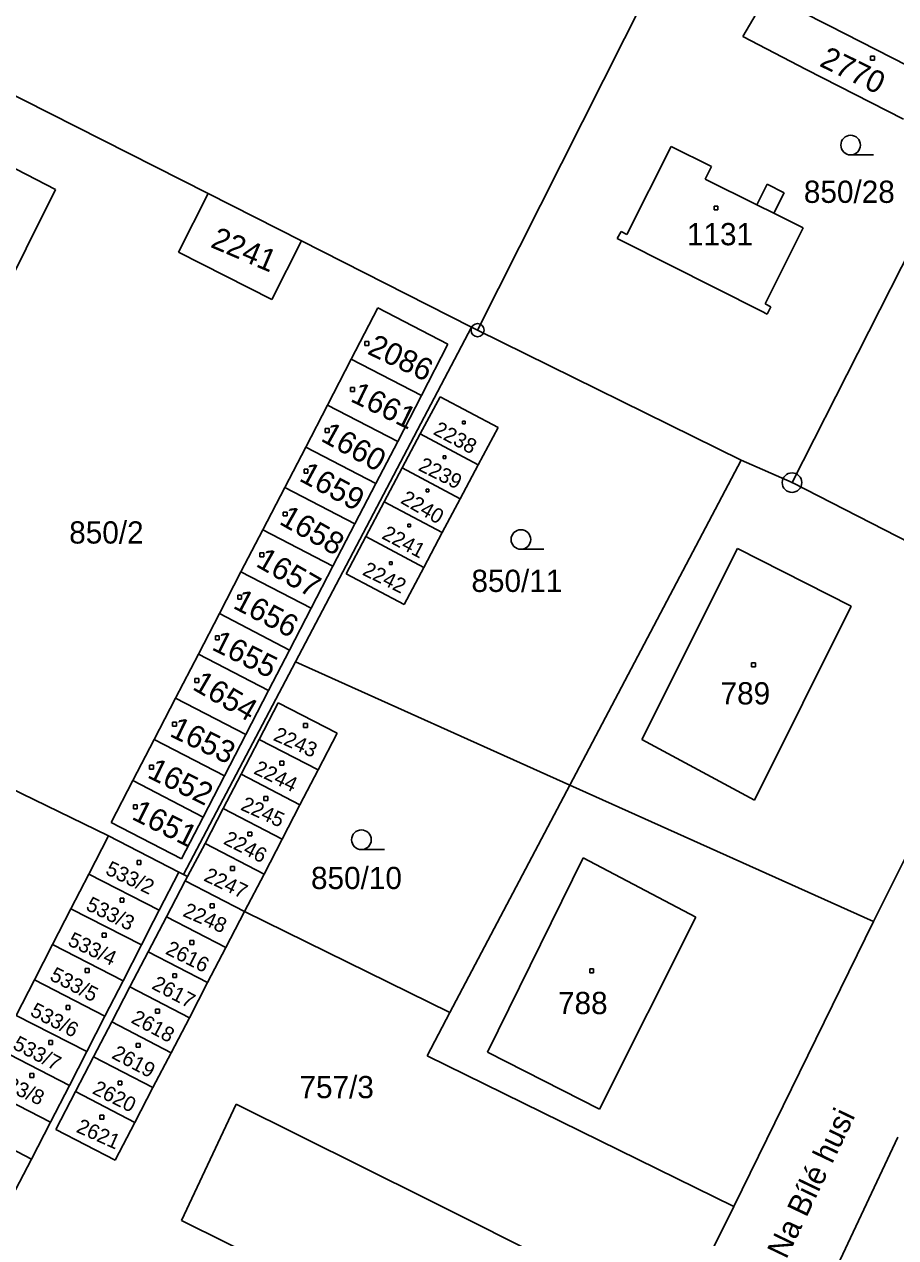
# Model space of a CAD drawing. Extents: x -795483 to -789093, y -1112258 to -1108741.
# Drawn here: x -791336.2 to -791269.6, y -1109968.1 to -1109875.3 of the extents above; entities that cross this region are included whole.
import ezdxf

# ---------------------------------------------------------------- set-up
doc = ezdxf.new("R2010")
doc.units = 0
for name, color, linetype in [('Vrstva 1', 7, 'Continuous'), ('Vrstva 14', 7, 'Continuous'), ('Vrstva 15', 7, 'Continuous'), ('Vrstva 2', 7, 'Continuous'), ('Vrstva 23', 7, 'Continuous'), ('Vrstva 25', 7, 'Continuous'), ('Vrstva 28', 7, 'Continuous'), ('Vrstva 38', 7, 'Continuous')]:
    doc.layers.add(name, color=color, linetype=linetype)

msp = doc.modelspace()

# ---------------------------------------------------------------- linework, layer by layer
at = {"layer": 'Vrstva 1'}
for p, q in [((-791288.1, -1109872), (-791301.54, -1109898.69)), ((-791281.27, -1109876.25), (-791279.36, -1109873.01)), ((-791274.69, -1109875.4), (-791279.36, -1109873.01)), ((-791347.52, -1109875.39), (-791322.14, -1109888.25)), ((-791267.25, -1109879.2), (-791274.69, -1109875.4)), ((-791276.41, -1109878.76), (-791281.27, -1109876.25)), ((-791268.97, -1109882.56), (-791276.41, -1109878.76)), ((-791344.53, -1109882.45), (-791333.81, -1109887.93)), ((-791290.14, -1109891.37), (-791286.74, -1109884.66)), ((-791286.74, -1109884.66), (-791283.66, -1109886.19)), ((-791264.63, -1109884.98), (-791277.5, -1109910.35)), ((-791283.66, -1109886.19), (-791284.13, -1109887.15)), ((-791284.13, -1109887.15), (-791280.18, -1109889.11)), ((-791333.81, -1109887.93), (-791346.2, -1109912.75)), ((-791324.4, -1109892.72), (-791322.14, -1109888.25)), ((-791322.14, -1109888.25), (-791315, -1109891.87)), ((-791280.18, -1109889.11), (-791279.4, -1109887.54)), ((-791279.4, -1109887.54), (-791278.1, -1109888.18)), ((-791278.1, -1109888.18), (-791278.88, -1109889.75)), ((-791278.88, -1109889.75), (-791276.64, -1109890.86)), ((-791290.88, -1109891.69), (-791290.57, -1109891.16)), ((-791290.57, -1109891.16), (-791290.14, -1109891.37)), ((-791276.64, -1109890.86), (-791279.56, -1109896.68)), ((-791315, -1109891.87), (-791317.26, -1109896.34)), ((-791308.62, -1109895.1), (-791315, -1109891.87)), ((-791290.42, -1109891.92), (-791290.88, -1109891.69)), ((-791279.84, -1109897.25), (-791290.42, -1109891.92)), ((-791317.26, -1109896.34), (-791324.4, -1109892.72)), ((-791302, -1109898.46), (-791308.62, -1109895.1)), ((-791279.56, -1109896.68), (-791279.12, -1109896.9)), ((-791311.21, -1109900.92), (-791309.18, -1109896.99)), ((-791309.18, -1109896.99), (-791303.81, -1109899.77)), ((-791279.39, -1109897.46), (-791279.84, -1109897.25)), ((-791279.12, -1109896.9), (-791279.39, -1109897.46)), ((-791315.47, -1109924.06), (-791302, -1109898.46)), ((-791301.54, -1109898.69), (-791302, -1109898.46)), ((-791281.39, -1109908.63), (-791301.54, -1109898.69)), ((-791303.81, -1109899.77), (-791305.84, -1109903.7)), ((-791313.02, -1109904.42), (-791311.21, -1109900.92)), ((-791311.21, -1109900.92), (-791305.84, -1109903.7)), ((-791305.84, -1109903.7), (-791307.65, -1109907.2)), ((-791304.4, -1109903.78), (-791305.94, -1109906.63)), ((-791299.98, -1109906.13), (-791304.4, -1109903.78)), ((-791314.68, -1109907.63), (-791313.02, -1109904.42)), ((-791307.65, -1109907.2), (-791313.02, -1109904.42)), ((-791305.94, -1109906.63), (-791307.31, -1109909.23)), ((-791301.49, -1109908.98), (-791305.94, -1109906.63)), ((-791301.49, -1109908.98), (-791299.98, -1109906.13)), ((-791316.28, -1109910.72), (-791314.68, -1109907.63)), ((-791309.32, -1109910.41), (-791314.68, -1109907.63)), ((-791307.65, -1109907.2), (-791309.32, -1109910.41)), ((-791281.39, -1109908.63), (-791294.49, -1109933.48)), ((-791277.5, -1109910.35), (-791281.39, -1109908.63)), ((-791307.31, -1109909.23), (-791308.68, -1109911.81)), ((-791307.31, -1109909.23), (-791302.87, -1109911.58)), ((-791302.87, -1109911.58), (-791301.49, -1109908.98)), ((-791309.32, -1109910.41), (-791310.92, -1109913.5)), ((-791259.2, -1109919.74), (-791277.5, -1109910.35)), ((-791317.97, -1109913.97), (-791316.28, -1109910.72)), ((-791310.92, -1109913.5), (-791316.28, -1109910.72)), ((-791304.24, -1109914.16), (-791302.87, -1109911.58)), ((-791308.68, -1109911.81), (-791310.09, -1109914.48)), ((-791304.24, -1109914.16), (-791308.68, -1109911.81)), ((-791310.92, -1109913.5), (-791312.6, -1109916.75)), ((-791319.63, -1109917.18), (-791317.97, -1109913.97)), ((-791312.6, -1109916.75), (-791317.97, -1109913.97)), ((-791304.24, -1109914.16), (-791305.65, -1109916.83)), ((-791310.09, -1109914.48), (-791311.6, -1109917.33)), ((-791310.09, -1109914.48), (-791305.65, -1109916.83)), ((-791321.28, -1109920.37), (-791319.63, -1109917.18)), ((-791314.26, -1109919.96), (-791319.63, -1109917.18)), ((-791312.6, -1109916.75), (-791314.26, -1109919.96)), ((-791307.16, -1109919.68), (-791305.65, -1109916.83)), ((-791311.6, -1109917.33), (-791307.16, -1109919.68)), ((-791329.77, -1109937.36), (-791369.07, -1109918.21)), ((-791314.26, -1109919.96), (-791315.92, -1109923.15)), ((-791271.28, -1109943.9), (-791259.2, -1109919.74)), ((-791322.88, -1109923.46), (-791321.28, -1109920.37)), ((-791315.92, -1109923.15), (-791321.28, -1109920.37)), ((-791324.63, -1109926.84), (-791322.88, -1109923.46)), ((-791317.52, -1109926.24), (-791322.88, -1109923.46)), ((-791315.92, -1109923.15), (-791317.52, -1109926.24)), ((-791315.47, -1109924.06), (-791324.03, -1109940.32)), ((-791294.49, -1109933.48), (-791315.47, -1109924.06)), ((-791317.52, -1109926.24), (-791319.27, -1109929.62)), ((-791326.26, -1109929.99), (-791324.63, -1109926.84)), ((-791319.27, -1109929.62), (-791324.63, -1109926.84)), ((-791318.23, -1109929.98), (-791316.78, -1109927.18)), ((-791316.78, -1109927.18), (-791312.28, -1109929.52)), ((-791327.89, -1109933.14), (-791326.26, -1109929.99)), ((-791320.9, -1109932.77), (-791326.26, -1109929.99)), ((-791319.27, -1109929.62), (-791320.9, -1109932.77)), ((-791319.62, -1109932.64), (-791318.23, -1109929.98)), ((-791318.23, -1109929.98), (-791313.73, -1109932.32)), ((-791312.28, -1109929.52), (-791313.73, -1109932.32)), ((-791320.9, -1109932.77), (-791322.53, -1109935.92)), ((-791320.99, -1109935.28), (-791319.62, -1109932.64)), ((-791315.12, -1109934.98), (-791319.62, -1109932.64)), ((-791313.73, -1109932.32), (-791315.12, -1109934.98)), ((-791329.56, -1109936.35), (-791327.89, -1109933.14)), ((-791322.53, -1109935.92), (-791327.89, -1109933.14)), ((-791294.49, -1109933.48), (-791303.66, -1109950.88)), ((-791271.28, -1109943.9), (-791294.49, -1109933.48)), ((-791322.37, -1109937.94), (-791320.99, -1109935.28)), ((-791320.99, -1109935.28), (-791316.49, -1109937.62)), ((-791315.12, -1109934.98), (-791316.49, -1109937.62)), ((-791324.19, -1109939.13), (-791329.56, -1109936.35)), ((-791322.53, -1109935.92), (-791324.19, -1109939.13)), ((-791329.77, -1109937.36), (-791331.26, -1109940.28)), ((-791324.38, -1109940.13), (-791329.77, -1109937.36)), ((-791316.49, -1109937.62), (-791317.87, -1109940.28)), ((-791322.37, -1109937.94), (-791323.73, -1109940.48)), ((-791317.87, -1109940.28), (-791322.37, -1109937.94)), ((-791331.26, -1109940.28), (-791332.63, -1109942.94)), ((-791325.88, -1109943.04), (-791331.26, -1109940.28)), ((-791325.88, -1109943.04), (-791324.38, -1109940.13)), ((-791324.03, -1109940.32), (-791324.38, -1109940.13)), ((-791324.03, -1109940.32), (-791323.73, -1109940.48)), ((-791317.87, -1109940.28), (-791319.36, -1109943.15)), ((-791325.33, -1109943.55), (-791323.9, -1109940.79)), ((-791323.9, -1109940.79), (-791323.73, -1109940.48)), ((-791323.9, -1109940.79), (-791319.36, -1109943.15)), ((-791332.63, -1109942.94), (-791334.03, -1109945.68)), ((-791327.24, -1109945.7), (-791332.63, -1109942.94)), ((-791326.31, -1109943.89), (-791325.88, -1109943.04)), ((-791319.36, -1109943.15), (-791320.8, -1109945.91)), ((-791303.66, -1109950.88), (-791319.36, -1109943.15)), ((-791327.24, -1109945.7), (-791326.31, -1109943.89)), ((-791326.72, -1109946.22), (-791325.33, -1109943.55)), ((-791320.8, -1109945.91), (-791325.33, -1109943.55)), ((-791281.95, -1109965.7), (-791271.28, -1109943.9)), ((-791334.03, -1109945.68), (-791335.42, -1109948.38)), ((-791328.65, -1109948.45), (-791334.03, -1109945.68)), ((-791328.65, -1109948.45), (-791327.24, -1109945.7)), ((-791320.8, -1109945.91), (-791322.18, -1109948.58)), ((-791328.12, -1109948.91), (-791326.72, -1109946.22)), ((-791326.72, -1109946.22), (-791322.18, -1109948.58)), ((-791335.42, -1109948.38), (-791336.81, -1109951.1)), ((-791330.03, -1109951.14), (-791335.42, -1109948.38)), ((-791330.03, -1109951.14), (-791328.65, -1109948.45)), ((-791322.18, -1109948.58), (-791323.58, -1109951.27)), ((-791329.51, -1109951.58), (-791328.12, -1109948.91)), ((-791323.58, -1109951.27), (-791328.12, -1109948.91)), ((-791331.42, -1109953.86), (-791336.81, -1109951.1)), ((-791331.42, -1109953.86), (-791330.03, -1109951.14)), ((-791323.58, -1109951.27), (-791324.97, -1109953.94)), ((-791305.4, -1109954.17), (-791303.66, -1109950.88)), ((-791330.9, -1109954.25), (-791329.51, -1109951.58)), ((-791329.51, -1109951.58), (-791324.97, -1109953.94)), ((-791332.75, -1109956.44), (-791338.14, -1109953.68)), ((-791332.75, -1109956.44), (-791331.42, -1109953.86)), ((-791332.29, -1109956.91), (-791330.9, -1109954.25)), ((-791326.36, -1109956.61), (-791330.9, -1109954.25)), ((-791324.97, -1109953.94), (-791326.36, -1109956.61)), ((-791281.95, -1109965.7), (-791305.4, -1109954.17)), ((-791334.19, -1109959.25), (-791339.58, -1109956.49)), ((-791334.19, -1109959.25), (-791332.75, -1109956.44)), ((-791333.79, -1109959.81), (-791332.29, -1109956.91)), ((-791332.29, -1109956.91), (-791327.75, -1109959.28)), ((-791326.36, -1109956.61), (-791327.75, -1109959.28)), ((-791324.18, -1109966.77), (-791320, -1109957.87)), ((-791320, -1109957.87), (-791305.4, -1109965.15)), ((-791341.02, -1109959.3), (-791335.65, -1109962.07)), ((-791335.65, -1109962.07), (-791334.19, -1109959.25)), ((-791329.26, -1109962.17), (-791333.79, -1109959.81)), ((-791327.75, -1109959.28), (-791329.26, -1109962.17)), ((-791269.4, -1109960.39), (-791275.89, -1109974.16)), ((-791335.65, -1109962.07), (-791337.48, -1109965.61)), ((-791290.79, -1109972.44), (-791305.4, -1109965.15)), ((-791291.95, -1109985.89), (-791281.95, -1109965.7)), ((-791324.18, -1109966.77), (-791309.65, -1109973.97))]:
    msp.add_line(p, q, dxfattribs=at)
at = {"layer": 'Vrstva 2'}
for p, q in [((-791280.18, -1109889.11), (-791278.88, -1109889.75)), ((-791288.99, -1109929.99), (-791281.68, -1109915.38)), ((-791281.68, -1109915.38), (-791272.98, -1109919.8)), ((-791272.98, -1109919.8), (-791280.36, -1109934.62)), ((-791280.36, -1109934.62), (-791288.99, -1109929.99)), ((-791300.79, -1109953.89), (-791293.47, -1109939.04)), ((-791293.47, -1109939.04), (-791284.86, -1109943.58)), ((-791284.86, -1109943.58), (-791292.21, -1109958.26)), ((-791292.21, -1109958.26), (-791300.79, -1109953.89))]:
    msp.add_line(p, q, dxfattribs=at)
at = {"layer": 'Vrstva 23'}
for p, q in [((-791273.02, -1109885.29), (-791271.27, -1109885.29)), ((-791298.23, -1109915.45), (-791296.48, -1109915.45)), ((-791310.42, -1109938.41), (-791308.67, -1109938.41))]:
    msp.add_line(p, q, dxfattribs=at)
for centre in [(-791273.02, -1109884.54), (-791298.23, -1109914.7), (-791310.42, -1109937.66)]:
    msp.add_circle(centre, 0.75, dxfattribs=at)
at = {"layer": 'Vrstva 25'}
for p, q in [((-791271.5, -1109877.74), (-791271.2, -1109877.74)), ((-791271.5, -1109878.04), (-791271.5, -1109877.74)), ((-791271.2, -1109878.04), (-791271.5, -1109878.04)), ((-791271.2, -1109877.74), (-791271.2, -1109878.04)), ((-791283.46, -1109889.2), (-791283.16, -1109889.2)), ((-791283.46, -1109889.5), (-791283.46, -1109889.2)), ((-791283.16, -1109889.2), (-791283.16, -1109889.5)), ((-791283.16, -1109889.5), (-791283.46, -1109889.5)), ((-791310.16, -1109899.56), (-791309.86, -1109899.56)), ((-791310.16, -1109899.86), (-791310.16, -1109899.56)), ((-791309.86, -1109899.56), (-791309.86, -1109899.86)), ((-791309.86, -1109899.86), (-791310.16, -1109899.86)), ((-791311.25, -1109903.07), (-791310.95, -1109903.07)), ((-791311.25, -1109903.37), (-791311.25, -1109903.07)), ((-791310.95, -1109903.07), (-791310.95, -1109903.37)), ((-791310.95, -1109903.37), (-791311.25, -1109903.37)), ((-791302.687, -1109905.653), (-791302.486, -1109905.653)), ((-791302.687, -1109905.854), (-791302.687, -1109905.653)), ((-791302.486, -1109905.854), (-791302.687, -1109905.854)), ((-791302.486, -1109905.653), (-791302.486, -1109905.854)), ((-791313.2, -1109906.21), (-791312.9, -1109906.21)), ((-791313.2, -1109906.51), (-791313.2, -1109906.21)), ((-791312.9, -1109906.51), (-791313.2, -1109906.51)), ((-791312.9, -1109906.21), (-791312.9, -1109906.51)), ((-791304.167, -1109908.313), (-791303.966, -1109908.313)), ((-791304.167, -1109908.514), (-791304.167, -1109908.313)), ((-791303.966, -1109908.514), (-791304.167, -1109908.514)), ((-791303.966, -1109908.313), (-791303.966, -1109908.514)), ((-791314.81, -1109909.33), (-791314.51, -1109909.33)), ((-791314.81, -1109909.63), (-791314.81, -1109909.33)), ((-791314.51, -1109909.63), (-791314.81, -1109909.63)), ((-791314.51, -1109909.33), (-791314.51, -1109909.63)), ((-791305.477, -1109910.863), (-791305.276, -1109910.863)), ((-791305.477, -1109911.064), (-791305.477, -1109910.863)), ((-791305.276, -1109911.064), (-791305.477, -1109911.064)), ((-791305.276, -1109910.863), (-791305.276, -1109911.064)), ((-791316.41, -1109912.6), (-791316.11, -1109912.6)), ((-791316.41, -1109912.9), (-791316.41, -1109912.6)), ((-791316.11, -1109912.9), (-791316.41, -1109912.9)), ((-791316.11, -1109912.6), (-791316.11, -1109912.9)), ((-791306.877, -1109913.523), (-791306.676, -1109913.523)), ((-791306.877, -1109913.724), (-791306.877, -1109913.523)), ((-791306.676, -1109913.724), (-791306.877, -1109913.724)), ((-791306.676, -1109913.523), (-791306.676, -1109913.724)), ((-791318.19, -1109915.73), (-791317.89, -1109915.73)), ((-791318.19, -1109916.03), (-791318.19, -1109915.73)), ((-791317.89, -1109916.03), (-791318.19, -1109916.03)), ((-791317.89, -1109915.73), (-791317.89, -1109916.03)), ((-791308.267, -1109916.403), (-791308.066, -1109916.403)), ((-791308.267, -1109916.604), (-791308.267, -1109916.403)), ((-791308.066, -1109916.604), (-791308.267, -1109916.604)), ((-791308.066, -1109916.403), (-791308.066, -1109916.604)), ((-791319.88, -1109918.96), (-791319.58, -1109918.96)), ((-791319.88, -1109919.26), (-791319.88, -1109918.96)), ((-791319.58, -1109918.96), (-791319.58, -1109919.26)), ((-791319.58, -1109919.26), (-791319.88, -1109919.26)), ((-791321.59, -1109922.07), (-791321.29, -1109922.07)), ((-791321.59, -1109922.37), (-791321.59, -1109922.07)), ((-791321.29, -1109922.37), (-791321.59, -1109922.37)), ((-791321.29, -1109922.07), (-791321.29, -1109922.37)), ((-791280.6, -1109924.14), (-791280.3, -1109924.14)), ((-791280.6, -1109924.44), (-791280.6, -1109924.14)), ((-791280.3, -1109924.44), (-791280.6, -1109924.44)), ((-791280.3, -1109924.14), (-791280.3, -1109924.44)), ((-791323.15, -1109925.34), (-791322.85, -1109925.34)), ((-791323.15, -1109925.64), (-791323.15, -1109925.34)), ((-791322.85, -1109925.34), (-791322.85, -1109925.64)), ((-791322.85, -1109925.64), (-791323.15, -1109925.64)), ((-791324.87, -1109928.67), (-791324.57, -1109928.67)), ((-791324.87, -1109928.97), (-791324.87, -1109928.67)), ((-791324.57, -1109928.97), (-791324.87, -1109928.97)), ((-791324.57, -1109928.67), (-791324.57, -1109928.97)), ((-791314.84, -1109928.78), (-791314.54, -1109928.78)), ((-791314.84, -1109929.08), (-791314.84, -1109928.78)), ((-791314.54, -1109929.08), (-791314.84, -1109929.08)), ((-791314.54, -1109928.78), (-791314.54, -1109929.08)), ((-791326.62, -1109931.96), (-791326.32, -1109931.96)), ((-791326.62, -1109932.26), (-791326.62, -1109931.96)), ((-791326.32, -1109931.96), (-791326.32, -1109932.26)), ((-791316.65, -1109931.66), (-791316.35, -1109931.66)), ((-791316.65, -1109931.96), (-791316.65, -1109931.66)), ((-791316.35, -1109931.96), (-791316.65, -1109931.96)), ((-791316.35, -1109931.66), (-791316.35, -1109931.96)), ((-791326.32, -1109932.26), (-791326.62, -1109932.26)), ((-791317.88, -1109934.36), (-791317.58, -1109934.36)), ((-791317.88, -1109934.66), (-791317.88, -1109934.36)), ((-791317.58, -1109934.66), (-791317.88, -1109934.66)), ((-791317.58, -1109934.36), (-791317.58, -1109934.66)), ((-791327.86, -1109935), (-791327.56, -1109935)), ((-791327.86, -1109935.3), (-791327.86, -1109935)), ((-791327.56, -1109935.3), (-791327.86, -1109935.3)), ((-791327.56, -1109935), (-791327.56, -1109935.3)), ((-791319.11, -1109937.07), (-791318.81, -1109937.07)), ((-791319.11, -1109937.37), (-791319.11, -1109937.07)), ((-791318.81, -1109937.37), (-791319.11, -1109937.37)), ((-791318.81, -1109937.07), (-791318.81, -1109937.37)), ((-791327.58, -1109939.24), (-791327.28, -1109939.24)), ((-791327.58, -1109939.54), (-791327.58, -1109939.24)), ((-791327.28, -1109939.24), (-791327.28, -1109939.54)), ((-791327.28, -1109939.54), (-791327.58, -1109939.54)), ((-791320.42, -1109939.7), (-791320.12, -1109939.7)), ((-791320.42, -1109940), (-791320.42, -1109939.7)), ((-791320.12, -1109940), (-791320.42, -1109940)), ((-791320.12, -1109939.7), (-791320.12, -1109940)), ((-791328.88, -1109942.13), (-791328.58, -1109942.13)), ((-791328.88, -1109942.43), (-791328.88, -1109942.13)), ((-791328.58, -1109942.13), (-791328.58, -1109942.43)), ((-791328.58, -1109942.43), (-791328.88, -1109942.43)), ((-791321.98, -1109942.57), (-791321.68, -1109942.57)), ((-791321.98, -1109942.87), (-791321.98, -1109942.57)), ((-791321.68, -1109942.87), (-791321.98, -1109942.87)), ((-791321.68, -1109942.57), (-791321.68, -1109942.87)), ((-791330.24, -1109944.81), (-791329.94, -1109944.81)), ((-791330.24, -1109945.11), (-791330.24, -1109944.81)), ((-791329.94, -1109944.81), (-791329.94, -1109945.11)), ((-791329.94, -1109945.11), (-791330.24, -1109945.11)), ((-791323.54, -1109945.36), (-791323.24, -1109945.36)), ((-791323.54, -1109945.66), (-791323.54, -1109945.36)), ((-791323.24, -1109945.66), (-791323.54, -1109945.66)), ((-791323.24, -1109945.36), (-791323.24, -1109945.66)), ((-791331.55, -1109947.51), (-791331.25, -1109947.51)), ((-791331.55, -1109947.81), (-791331.55, -1109947.51)), ((-791331.25, -1109947.81), (-791331.55, -1109947.81)), ((-791331.25, -1109947.51), (-791331.25, -1109947.81)), ((-791292.97, -1109947.54), (-791292.67, -1109947.54)), ((-791292.97, -1109947.84), (-791292.97, -1109947.54)), ((-791292.67, -1109947.54), (-791292.67, -1109947.84)), ((-791324.85, -1109947.9), (-791324.55, -1109947.9)), ((-791324.85, -1109948.2), (-791324.85, -1109947.9)), ((-791324.55, -1109948.2), (-791324.85, -1109948.2)), ((-791324.55, -1109947.9), (-791324.55, -1109948.2)), ((-791292.67, -1109947.84), (-791292.97, -1109947.84)), ((-791333.01, -1109950.34), (-791332.71, -1109950.34)), ((-791333.01, -1109950.64), (-791333.01, -1109950.34)), ((-791332.71, -1109950.34), (-791332.71, -1109950.64)), ((-791326.16, -1109950.61), (-791325.86, -1109950.61)), ((-791326.16, -1109950.91), (-791326.16, -1109950.61)), ((-791325.86, -1109950.61), (-791325.86, -1109950.91)), ((-791332.71, -1109950.64), (-791333.01, -1109950.64)), ((-791325.86, -1109950.91), (-791326.16, -1109950.91)), ((-791334.33, -1109953.02), (-791334.03, -1109953.02)), ((-791334.33, -1109953.32), (-791334.33, -1109953.02)), ((-791334.03, -1109953.32), (-791334.33, -1109953.32)), ((-791334.03, -1109953.02), (-791334.03, -1109953.32)), ((-791327.64, -1109953.23), (-791327.34, -1109953.23)), ((-791327.64, -1109953.53), (-791327.64, -1109953.23)), ((-791327.34, -1109953.23), (-791327.34, -1109953.53)), ((-791327.34, -1109953.53), (-791327.64, -1109953.53)), ((-791335.78, -1109955.53), (-791335.48, -1109955.53)), ((-791335.78, -1109955.83), (-791335.78, -1109955.53)), ((-791335.48, -1109955.83), (-791335.78, -1109955.83)), ((-791335.48, -1109955.53), (-791335.48, -1109955.83)), ((-791329.03, -1109956.11), (-791328.73, -1109956.11)), ((-791329.03, -1109956.41), (-791329.03, -1109956.11)), ((-791328.73, -1109956.11), (-791328.73, -1109956.41)), ((-791328.73, -1109956.41), (-791329.03, -1109956.41)), ((-791330.43, -1109958.73), (-791330.13, -1109958.73)), ((-791330.43, -1109959.03), (-791330.43, -1109958.73)), ((-791330.13, -1109958.73), (-791330.13, -1109959.03)), ((-791330.13, -1109959.03), (-791330.43, -1109959.03))]:
    msp.add_line(p, q, dxfattribs=at)
at = {"layer": 'Vrstva 28'}
for centre, radius in [((-791301.54, -1109898.69), 0.5), ((-791301.54, -1109898.69), 0.01), ((-791277.5, -1109910.35), 0.75), ((-791277.5, -1109910.35), 0.01)]:
    msp.add_circle(centre, radius, dxfattribs=at)

# ---------------------------------------------------------------- texts
at = {"layer": 'Vrstva 14'}
for s, p in [('850/28', (-791276.595, -1109888.96)), ('850/2', (-791332.765, -1109915.01)), ('850/11', (-791302.012, -1109918.71)), ('850/10', (-791314.278, -1109941.43))]:
    msp.add_text(s, height=1.7, dxfattribs=at).set_placement(p)
msp.add_text('2241', height=1.7, rotation=336.85497, dxfattribs=at).set_placement((-791322.04, -1109892.31))
at = {"layer": 'Vrstva 15'}
for s, height, rotation, p in [('2770', 1.7, 333.81531, (-791275.477, -1109878.458)), ('2086', 1.7, 334.458, (-791310.05, -1109900.47)), ('1661', 1.7, 333.9027, (-791311.338, -1109904.098)), ('1660', 1.7, 331.0821, (-791313.608, -1109907.115)), ('2238', 1.14, 332.1351, (-791305, -1109906.62)), ('2239', 1.14, 333.37548, (-791306.15, -1109909.37)), ('1659', 1.7, 331.6617, (-791315.265, -1109910.166)), ('2240', 1.14, 330.04278, (-791307.5, -1109911.87)), ('1658', 1.7, 330.399, (-791316.788, -1109913.473)), ('2241', 1.14, 331.96743, (-791308.94, -1109914.58)), ('1657', 1.7, 330.1299, (-791318.57, -1109916.703)), ('2242', 1.14, 333.92007, (-791310.42, -1109917.37)), ('1656', 1.7, 332.3088, (-791320.319, -1109919.904)), ('1655', 1.7, 333.3861, (-791321.948, -1109923.083)), ('1654', 1.7, 329.7546, (-791323.419, -1109926.118)), ('1653', 1.7, 334.134, (-791325.169, -1109929.702)), ('2243', 1.14, 335.85759, (-791317.23, -1109930.02)), ('1652', 1.7, 333.9045, (-791326.876, -1109932.861)), ('2244', 1.14, 334.33992, (-791318.73, -1109932.57)), ('1651', 1.7, 333.4347, (-791328.073, -1109936.043)), ('2245', 1.14, 335.4804, (-791319.73, -1109935.34)), ('2246', 1.14, 333.15615, (-791321.05, -1109937.94)), ('533/2', 1.14, 334.80774, (-791330.07, -1109940.26)), ('2247', 1.14, 334.61397, (-791322.55, -1109940.76)), ('533/3', 1.14, 334.14732, (-791331.57, -1109942.98)), ('2248', 1.14, 336.43557, (-791324.15, -1109943.47)), ('533/4', 1.14, 334.64601, (-791332.95, -1109945.69)), ('2616', 1.14, 333.84321, (-791325.48, -1109946.35)), ('533/5', 1.14, 332.5374, (-791334.33, -1109948.34)), ('2617', 1.14, 332.18217, (-791326.53, -1109949.01)), ('533/6', 1.14, 332.65494, (-791335.83, -1109951.06)), ('2618', 1.14, 331.92747, (-791328.11, -1109951.61)), ('533/7', 1.14, 332.54397, (-791337.16, -1109953.6)), ('2619', 1.14, 332.13303, (-791329.59, -1109954.32)), ('533/8', 1.14, 335.75139, (-791338.48, -1109956.43)), ('2620', 1.14, 333.47862, (-791331.07, -1109957.03)), ('2621', 1.14, 335.97972, (-791332.3, -1109959.98))]:
    msp.add_text(s, height=height, rotation=rotation, dxfattribs=at).set_placement(p)
for s, p in [('1131', (-791285.536, -1109892.2)), ('789', (-791282.963, -1109927.31)), ('788', (-791295.393, -1109950.99)), ('757/3', (-791315.16, -1109957.42))]:
    msp.add_text(s, height=1.7, dxfattribs=at).set_placement(p)
at = {"layer": 'Vrstva 38'}
msp.add_text('Na Bílé husi', height=1.7, rotation=64.35747, dxfattribs=at).set_placement((-791277.94, -1109969.79))

doc.saveas('drawing.dxf')
